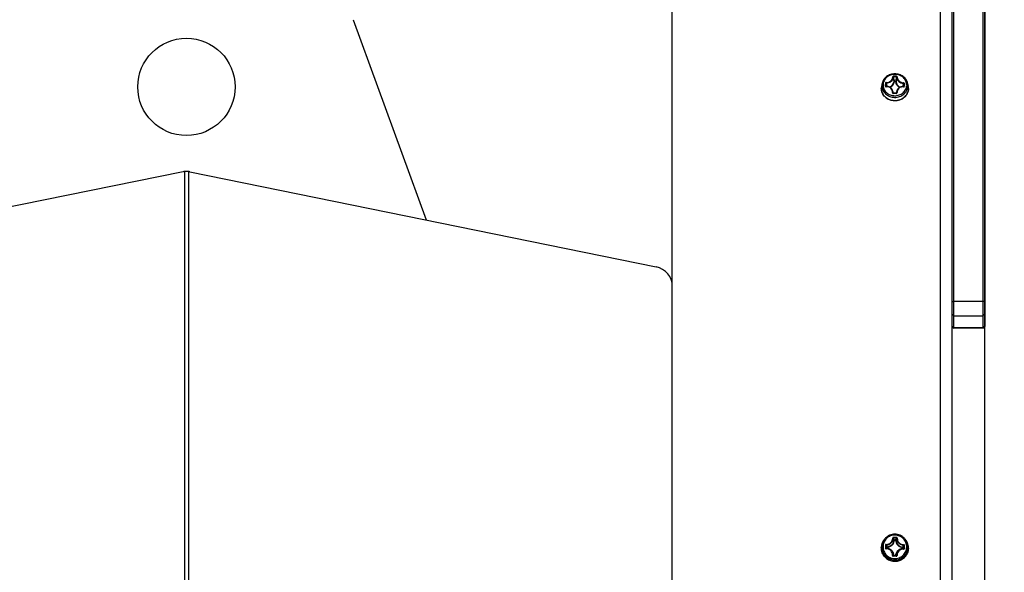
# Model space of a CAD drawing. Header units: millimetres. Extents: x 0 to 420, y 0 to 297.
# Tile 283 of 502: x 251 to 277, y 219 to 233. Entities that reach past the tile are written whole.
import ezdxf

# ---------------------------------------------------------------- set-up
doc = ezdxf.new("R2010")
doc.units = ezdxf.units.MM
doc.header["$LTSCALE"] = 23.1
doc.layers.get('0').update_dxf_attribs({"linetype": 'CONTINUOUS'})
doc.layers.add('DIM_PILOTEES', color=7, linetype='CONTINUOUS')
doc.styles.add('TEXTSTYLE_2', font='txt', dxfattribs={"width": 0.97619})
doc.styles.add('TEXTSTYLE_4', font='txt', dxfattribs={"width": 0.785714})
doc.styles.add('TEXTSTYLE_6', font='txt', dxfattribs={"width": 1.178571})
doc.dimstyles.new('DIMSTYLE_1', dxfattribs={"dimtxt": 2.5, "dimasz": 0.1875, "dimexe": 0.125, "dimexo": 0.0625, "dimgap": 1.25, "dimtad": 0, "dimtih": 1, "dimtoh": 1, "dimdsep": 46, "dimtxsty": 'TEXTSTYLE_2', "dimblk": '_FILLED', "dimblk1": '_FILLED', "dimblk2": '_FILLED', "dimcen": 0.09, "dimazin": 2, "dimtfac": 1, "dimtofl": 0, "dimtmove": 0, "dimatfit": 3, "dimldrblk": '_FILLED', "dimfxl": 1, "dimtolj": 1, "dimarcsym": 0})
doc.dimstyles.new('DIMSTYLE_3', dxfattribs={"dimtxt": 2.5, "dimasz": 0.1875, "dimexe": 0.125, "dimexo": 0.0625, "dimgap": 1.25, "dimtad": 0, "dimtih": 1, "dimtoh": 1, "dimdsep": 46, "dimtxsty": 'TEXTSTYLE_4', "dimblk": '_FILLED', "dimblk1": '_FILLED', "dimblk2": '_FILLED', "dimcen": 0.09, "dimazin": 2, "dimtfac": 1, "dimtofl": 0, "dimtmove": 0, "dimatfit": 3, "dimldrblk": '_FILLED', "dimfxl": 1, "dimtolj": 1, "dimarcsym": 0})
doc.dimstyles.new('DIMSTYLE_5', dxfattribs={"dimtxt": 2.5, "dimasz": 0.1875, "dimexe": 0.125, "dimexo": 0.0625, "dimgap": 1.25, "dimtad": 0, "dimtih": 1, "dimtoh": 1, "dimdsep": 46, "dimtxsty": 'TEXTSTYLE_6', "dimblk": '_FILLED', "dimblk1": '_FILLED', "dimblk2": '_FILLED', "dimcen": 0.09, "dimazin": 2, "dimtfac": 1, "dimtofl": 0, "dimtmove": 0, "dimatfit": 3, "dimldrblk": '_FILLED', "dimfxl": 1, "dimtolj": 1, "dimarcsym": 0})

# ---------------------------------------------------------------- blocks, each defined once
blk = doc.blocks.new('_FILLED')
at = {"color": 0, "linetype": 'BYBLOCK'}
blk.add_solid([(0, 0), (-1, 0.17), (-1, -0.17)], dxfattribs=at)
blk = doc.blocks.new('*D0')
at = {"layer": 'DIM_PILOTEES', "color": 2, "linetype": 'CONTINUOUS'}
for p, q in [((218.881, 254.209), (215.095, 254.209)), ((215.22, 254.209), (215.22, 191.754)), ((273.853, 254.209), (218.881, 254.209)), ((215.22, 129.447), (215.22, 186.754)), ((218.881, 129.447), (215.095, 129.447)), ((273.878, 129.447), (218.881, 129.447))]:
    blk.add_line(p, q, dxfattribs=at)
at = {"layer": 'DIM_PILOTEES', "color": 2, "linetype": 'CONTINUOUS', "xscale": 0.1875, "yscale": 0.1875, "zscale": 0.1875}
for p, rotation in [((215.22, 254.209), 90), ((215.22, 129.447), 270)]:
    blk.add_blockref('_FILLED', p, dxfattribs=dict(at, rotation=rotation))
at = {"layer": 'DIM_PILOTEES', "color": 2, "linetype": 'CONTINUOUS', "insert": (215.22, 190.504), "char_height": 2.5, "width": 10.98214, "attachment_point": 2, "line_spacing_factor": 0.9, "style": 'TEXTSTYLE_2'}
blk.add_mtext('{\\ftxt;\\W0.0001;\\H0.0001;\\~}{\\ftxt;\\W2.9285714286;\\H2.5; }{\\ftxt;\\W0.0001;\\H0.0001;\\~}', dxfattribs=at)
blk = doc.blocks.new('*D2')
at = {"layer": 'DIM_PILOTEES', "color": 2, "linetype": 'CONTINUOUS'}
for p, q in [((268.247, 264.612), (268.247, 265.987)), ((276.271, 264.612), (276.271, 265.987)), ((268.247, 265.862), (262.705, 265.862)), ((276.271, 265.862), (276.771, 265.862)), ((268.247, 226.558), (268.247, 264.612)), ((276.271, 203.205), (276.271, 264.612))]:
    blk.add_line(p, q, dxfattribs=at)
at = {"layer": 'DIM_PILOTEES', "color": 2, "linetype": 'CONTINUOUS', "xscale": 0.1875, "yscale": 0.1875, "zscale": 0.1875}
blk.add_blockref('_FILLED', (268.247, 265.862), dxfattribs=at)
at = {"layer": 'DIM_PILOTEES', "color": 2, "linetype": 'CONTINUOUS', "xscale": 0.1875, "yscale": 0.1875, "zscale": 0.1875, "rotation": 180}
blk.add_blockref('_FILLED', (276.271, 265.862), dxfattribs=at)
at = {"layer": 'DIM_PILOTEES', "color": 2, "linetype": 'CONTINUOUS', "insert": (261.455, 267.112), "char_height": 2.5, "width": 5.89286, "attachment_point": 3, "line_spacing_factor": 0.9, "style": 'TEXTSTYLE_4'}
blk.add_mtext('{\\ftxt;\\W0.0001;\\H0.0001;\\~}{\\ftxt;\\W1.5714285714;\\H2.5; }{\\ftxt;\\W0.0001;\\H0.0001;\\~}', dxfattribs=at)
blk = doc.blocks.new('*D8')
at = {"layer": 'DIM_PILOTEES', "color": 2, "linetype": 'CONTINUOUS'}
for p, q in [((226.388, 276.714), (226.388, 278.089)), ((226.388, 277.964), (248.962, 277.964)), ((276.221, 277.964), (257.354, 277.964)), ((276.221, 276.714), (276.221, 278.089)), ((226.388, 206.216), (226.388, 276.714)), ((276.221, 241.62), (276.221, 276.714))]:
    blk.add_line(p, q, dxfattribs=at)
at = {"layer": 'DIM_PILOTEES', "color": 2, "linetype": 'CONTINUOUS', "xscale": 0.1875, "yscale": 0.1875, "zscale": 0.1875, "rotation": 180}
blk.add_blockref('_FILLED', (226.388, 277.964), dxfattribs=at)
at = {"layer": 'DIM_PILOTEES', "color": 2, "linetype": 'CONTINUOUS', "xscale": 0.1875, "yscale": 0.1875, "zscale": 0.1875}
blk.add_blockref('_FILLED', (276.221, 277.964), dxfattribs=at)
at = {"layer": 'DIM_PILOTEES', "color": 2, "linetype": 'CONTINUOUS', "insert": (253.158, 279.214), "char_height": 2.5, "width": 8.83929, "attachment_point": 2, "line_spacing_factor": 0.9, "style": 'TEXTSTYLE_6'}
blk.add_mtext('{\\ftxt;\\W0.0001;\\H0.0001;\\~}{\\ftxt;\\W2.3571428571;\\H2.5; }{\\ftxt;\\W0.0001;\\H0.0001;\\~}', dxfattribs=at)

msp = doc.modelspace()

# ---------------------------------------------------------------- linework, layer by layer
at = {"color": 7, "linetype": 'CONTINUOUS'}
for p, q in [((275.121, 254.072), (275.121, 175.172)), ((275.421, 254.072), (275.421, 175.172)), ((275.471, 225.417), (275.471, 241.653)), ((276.221, 241.653), (276.221, 225.417)), ((276.271, 241.603), (276.271, 225.466)), ((260.052, 233.35), (261.925, 228.203)), ((274.004, 231.895), (274.004, 231.881)), ((273.613, 231.59), (273.613, 231.589)), ((273.613, 231.59), (273.613, 231.589)), ((273.633, 231.71), (273.619, 231.642)), ((273.729, 231.636), (273.728, 231.641)), ((273.728, 231.637), (273.728, 231.638)), ((273.729, 231.636), (273.728, 231.637)), ((273.73, 231.635), (273.729, 231.636)), ((273.731, 231.634), (273.73, 231.635)), ((273.733, 231.634), (273.731, 231.634)), ((273.734, 231.633), (273.733, 231.634)), ((273.736, 231.633), (273.734, 231.633)), ((273.737, 231.633), (273.736, 231.633)), ((273.749, 231.634), (273.737, 231.633)), ((273.763, 231.634), (273.749, 231.634)), ((273.777, 231.633), (273.763, 231.634)), ((273.791, 231.631), (273.777, 231.633)), ((273.804, 231.628), (273.791, 231.631)), ((273.816, 231.623), (273.804, 231.628)), ((273.828, 231.618), (273.816, 231.623)), ((273.84, 231.611), (273.828, 231.618)), ((273.851, 231.604), (273.84, 231.611)), ((273.861, 231.595), (273.851, 231.604)), ((273.87, 231.586), (273.861, 231.595)), ((273.879, 231.576), (273.87, 231.586)), ((273.949, 231.761), (273.949, 231.773)), ((273.949, 231.773), (273.981, 231.773)), ((273.949, 231.761), (273.981, 231.76)), ((273.981, 231.76), (273.981, 231.773)), ((274.05, 231.585), (274.041, 231.575)), ((274.059, 231.593), (274.05, 231.585)), ((274.07, 231.601), (274.059, 231.593)), ((274.081, 231.608), (274.07, 231.601)), ((274.093, 231.614), (274.081, 231.608)), ((274.105, 231.619), (274.093, 231.614)), ((274.118, 231.623), (274.105, 231.619)), ((274.131, 231.625), (274.118, 231.623)), ((274.144, 231.627), (274.131, 231.625)), ((274.158, 231.628), (274.144, 231.627)), ((274.171, 231.627), (274.158, 231.628)), ((274.183, 231.626), (274.171, 231.627)), ((274.184, 231.626), (274.183, 231.626)), ((274.186, 231.626), (274.184, 231.626)), ((274.187, 231.626), (274.186, 231.626)), ((274.189, 231.627), (274.187, 231.626)), ((274.19, 231.627), (274.189, 231.627)), ((274.191, 231.628), (274.19, 231.627)), ((274.192, 231.629), (274.191, 231.628)), ((274.192, 231.629), (274.193, 231.633)), ((274.193, 231.631), (274.192, 231.63)), ((274.192, 231.63), (274.192, 231.629)), ((274.289, 231.71), (274.303, 231.642)), ((273.886, 231.565), (273.879, 231.576)), ((273.893, 231.554), (273.886, 231.565)), ((273.898, 231.542), (273.893, 231.554)), ((273.903, 231.529), (273.898, 231.542)), ((273.904, 231.522), (273.903, 231.529)), ((273.904, 231.522), (273.919, 231.463)), ((273.911, 231.466), (273.908, 231.473)), ((273.909, 231.469), (273.909, 231.469)), ((273.91, 231.467), (273.909, 231.469)), ((273.911, 231.466), (273.91, 231.467)), ((273.912, 231.465), (273.911, 231.466)), ((273.914, 231.464), (273.912, 231.465)), ((273.915, 231.463), (273.914, 231.464)), ((273.917, 231.463), (273.915, 231.463)), ((273.918, 231.463), (273.917, 231.463)), ((273.943, 231.462), (273.918, 231.463)), ((273.957, 231.462), (273.943, 231.462)), ((273.97, 231.462), (273.957, 231.462)), ((273.995, 231.461), (273.97, 231.462)), ((273.995, 231.454), (273.995, 231.461)), ((273.997, 231.461), (273.995, 231.461)), ((274.01, 231.515), (273.996, 231.461)), ((273.998, 231.462), (273.997, 231.461)), ((274, 231.462), (273.998, 231.462)), ((274.002, 231.463), (274, 231.462)), ((274.003, 231.464), (274.002, 231.463)), ((274.003, 231.465), (274.005, 231.471)), ((274.004, 231.466), (274.003, 231.464)), ((274.005, 231.467), (274.004, 231.466)), ((274.005, 231.468), (274.005, 231.467)), ((274.011, 231.518), (274.01, 231.515)), ((274.015, 231.531), (274.011, 231.518)), ((274.02, 231.543), (274.015, 231.531)), ((274.026, 231.554), (274.02, 231.543)), ((274.033, 231.565), (274.026, 231.554)), ((274.041, 231.575), (274.033, 231.565)), ((274.309, 231.577), (274.309, 231.578)), ((274.309, 231.577), (274.309, 231.578)), ((255.686, 229.442), (243.709, 226.996)), ((255.717, 229.448), (255.717, 201.986)), ((255.821, 229.448), (255.821, 201.986)), ((255.856, 229.442), (267.832, 226.996)), ((268.247, 170.088), (268.247, 226.496)), ((275.421, 226.102), (275.471, 226.116)), ((275.471, 226.116), (276.221, 226.116)), ((276.271, 226.102), (276.221, 226.116)), ((275.421, 225.789), (275.471, 225.741)), ((276.271, 225.789), (276.221, 225.741)), ((275.471, 225.741), (276.221, 225.741)), ((275.421, 225.477), (275.471, 225.429)), ((275.421, 225.467), (275.471, 225.417)), ((275.421, 225.466), (275.471, 225.416)), ((276.221, 225.429), (275.471, 225.429)), ((276.221, 225.417), (275.471, 225.417)), ((276.271, 225.477), (276.221, 225.429)), ((276.271, 225.467), (276.221, 225.417)), ((276.271, 225.466), (276.221, 225.416)), ((273.712, 220.015), (273.701, 220.003)), ((273.949, 219.972), (273.949, 219.983)), ((273.949, 219.983), (273.981, 219.982)), ((273.949, 219.972), (273.981, 219.971)), ((273.981, 219.971), (273.981, 219.982)), ((274.21, 220.015), (274.221, 220.003)), ((273.613, 219.78), (273.613, 219.78)), ((273.613, 219.78), (273.613, 219.78)), ((273.619, 219.712), (273.619, 219.711)), ((273.619, 219.712), (273.619, 219.711)), ((273.738, 219.757), (273.736, 219.757)), ((273.736, 219.757), (273.736, 219.757)), ((273.738, 219.757), (273.738, 219.757)), ((273.75, 219.757), (273.738, 219.757)), ((273.75, 219.761), (273.75, 219.794)), ((273.764, 219.757), (273.75, 219.757)), ((273.76, 219.792), (273.76, 219.803)), ((273.76, 219.76), (273.76, 219.792)), ((273.777, 219.755), (273.764, 219.757)), ((273.791, 219.752), (273.777, 219.755)), ((273.804, 219.747), (273.791, 219.752)), ((273.817, 219.742), (273.804, 219.747)), ((273.829, 219.736), (273.817, 219.742)), ((273.84, 219.728), (273.829, 219.736)), ((273.844, 219.725), (273.84, 219.728)), ((273.844, 219.726), (273.858, 219.715)), ((273.857, 219.714), (273.857, 219.714)), ((273.857, 219.714), (273.857, 219.714)), ((274.07, 219.718), (274.056, 219.707)), ((274.073, 219.72), (274.07, 219.718)), ((274.082, 219.726), (274.073, 219.72)), ((274.094, 219.732), (274.082, 219.726)), ((274.106, 219.738), (274.094, 219.732)), ((274.118, 219.742), (274.106, 219.738)), ((274.131, 219.746), (274.118, 219.742)), ((274.144, 219.748), (274.131, 219.746)), ((274.158, 219.75), (274.144, 219.748)), ((274.171, 219.75), (274.158, 219.75)), ((274.162, 219.785), (274.163, 219.796)), ((274.162, 219.785), (274.162, 219.753)), ((274.162, 219.753), (274.162, 219.75)), ((274.182, 219.749), (274.171, 219.75)), ((274.172, 219.786), (274.172, 219.754)), ((274.184, 219.749), (274.182, 219.749)), ((274.185, 219.749), (274.184, 219.749)), ((274.309, 219.767), (274.309, 219.768)), ((274.309, 219.767), (274.309, 219.768)), ((273.624, 219.689), (273.624, 219.688)), ((273.624, 219.689), (273.624, 219.688)), ((273.63, 219.666), (273.631, 219.665)), ((273.63, 219.666), (273.631, 219.665)), ((273.917, 219.571), (273.916, 219.571)), ((273.919, 219.571), (273.917, 219.571)), ((273.995, 219.559), (273.918, 219.56)), ((273.995, 219.569), (273.919, 219.571)), ((273.941, 219.574), (273.941, 219.57)), ((273.974, 219.573), (273.941, 219.574)), ((273.974, 219.573), (273.973, 219.57)), ((273.996, 219.569), (273.995, 219.569)), ((273.997, 219.57), (273.996, 219.569))]:
    msp.add_line(p, q, dxfattribs=at)
at = {"color": 2, "linetype": 'CONTINUOUS'}
msp.add_line((274.126, 231.572), (274.126, 231.575), dxfattribs=at)
at = {"color": 7, "linetype": 'CONTINUOUS'}
msp.add_circle((255.771, 231.622), 1.25, dxfattribs=at)
for centre, radius, start, end in [((269.213, 230.874), 4.809, 10.6773, 12.0061), ((273.927, 229.609), 2.288, 88.0776, 90.0054), ((269.284, 230.905), 4.745, 10.5496, 11.8876), ((273.928, 229.613), 2.269, 88.0812, 90.0091), ((278.568, 230.879), 4.673, 167.6228, 168.9744), ((278.653, 230.846), 4.751, 167.5239, 168.8619), ((273.902, 231.583), 0.289, 168.2958, 178.8078), ((273.897, 231.584), 0.284, 175.2765, 178.8257), ((273.898, 231.584), 0.285, 172.7892, 174.5549), ((273.898, 231.584), 0.285, 174.5552, 175.2779), ((273.898, 231.584), 0.286, 170.0192, 172.789), ((273.899, 231.584), 0.286, 168.2972, 170.0185), ((273.901, 231.654), 0.274, 168.299, 178.8071), ((282.11, 231.508), 8.395, 178.5944, 178.8297), ((282.502, 231.5), 8.788, 178.8279, 179.0561), ((282.052, 231.505), 8.325, 178.5935, 178.8288), ((282.442, 231.497), 8.715, 178.8288, 179.0571), ((297.041, 236.211), 23.742, 190.9292, 191.1158), ((290.017, 234.668), 16.542, 190.2629, 190.5658), ((256.34, 235.104), 18.164, 348.9649, 349.2397), ((247.073, 237.187), 27.671, 348.4065, 348.5663), ((263.889, 231.879), 10.306, 358.6341, 358.8272), ((274.185, 231.633), 0.0079, 342.8672, 359.153), ((264.351, 231.869), 9.845, 358.8272, 359.0262), ((263.815, 231.884), 10.392, 358.635, 358.828), ((264.281, 231.875), 9.927, 358.8262, 359.0252), ((274.021, 231.654), 0.274, 358.8605, 11.6937), ((274.02, 231.583), 0.289, 358.8594, 11.695), ((274.023, 231.584), 0.286, 7.5247, 11.7043), ((274.024, 231.584), 0.285, 5.3216, 7.5208), ((274.025, 231.584), 0.284, 358.8338, 5.3222), ((273.773, 231.389), 0.169, 25.7209, 32.8081), ((273.897, 227.871), 3.584, 88.4324, 89.6628), ((274.141, 231.382), 0.169, 151.6177, 152.0577), ((274.143, 231.382), 0.17, 147.2002, 151.6105), ((255.77, 229.066), 0.385, 82.416, 97.9681), ((273.957, 219.774), 0.344, 138.064, 178.9011), ((273.956, 219.774), 0.343, 138.061, 178.8994), ((273.957, 219.795), 0.329, 138.0596, 178.8998), ((273.872, 214.933), 5.112, 88.516, 89.3787), ((273.873, 214.962), 5.07, 88.5197, 89.3824), ((273.964, 219.794), 0.331, 39.1202, 41.8923), ((273.965, 219.774), 0.344, 358.9645, 41.9437), ((273.965, 219.774), 0.344, 5.8458, 41.9317), ((273.966, 219.795), 0.329, 358.9601, 39.1652), ((273.956, 219.774), 0.343, 178.9845, 190.5123), ((273.956, 219.774), 0.343, 190.6337, 194.4189), ((284.613, 219.603), 10.898, 178.7334, 178.9335), ((284.752, 219.601), 11.037, 178.9319, 179.1303), ((284.535, 219.604), 10.808, 178.7326, 178.9327), ((284.672, 219.601), 10.946, 178.9327, 179.1312), ((276.21, 220.889), 2.693, 202.8667, 204.0057), ((275.885, 220.702), 2.308, 201.5907, 202.9294), ((273.761, 219.833), 0.0724, 266.3474, 268.9883), ((272.753, 219.826), 1.009, 356.0685, 356.2546), ((273.748, 219.598), 0.16, 52.5874, 53.0901), ((273.748, 219.598), 0.16, 47.0016, 52.5845), ((273.748, 219.597), 0.16, 45.1116, 46.9325), ((273.748, 219.568), 0.184, 51.6487, 53.2095), ((274.166, 219.59), 0.16, 131.1557, 133.0728), ((274.166, 219.59), 0.16, 126.7926, 131.1559), ((274.163, 219.825), 0.072, 268.9092, 271.6166), ((272.019, 220.752), 2.348, 335.9605, 337.2668), ((271.676, 220.957), 2.758, 334.8682, 335.9723), ((262.731, 220.01), 11.464, 358.7428, 358.9323), ((262.876, 220.007), 11.32, 358.9323, 359.1234), ((262.648, 220.013), 11.56, 358.7436, 358.9331), ((262.793, 220.01), 11.415, 358.9315, 359.1226), ((273.967, 219.774), 0.343, 358.9373, 5.8123), ((273.956, 219.774), 0.343, 194.58, 198.3999), ((273.956, 219.774), 0.343, 198.5136, 202.4145), ((273.54, 218.371), 1.265, 72.0063, 73.0839), ((274.295, 218.534), 1.085, 105.4745, 106.6794)]:
    msp.add_arc(centre, radius, start, end, dxfattribs=at)
for centre, major_axis, start_param, end_param in [((255.771, 228.959), (0.413, 0.292), 1.081035, 1.144212), ((255.771, 228.958), (0.413, -0.292), 1.997381, 2.067348), ((267.747, 226.513), (0.413, -0.292), 0.597535, 1.997381)]:
    msp.add_ellipse(centre, major_axis=major_axis, ratio=0.964359, start_param=start_param, end_param=end_param, dxfattribs=at)
for points, knots in [([(274.289, 231.71), (274.282, 231.745), (274.253, 231.813), (274.176, 231.894), (274.075, 231.946), (273.961, 231.964), (273.847, 231.946), (273.746, 231.894), (273.669, 231.813), (273.64, 231.745), (273.633, 231.71)], [0, 0, 0, 0, 0.120738, 0.24433, 0.371127, 0.500001, 0.628875, 0.755671, 0.879262, 1, 1, 1, 1]), ([(274.265, 231.664), (274.265, 231.682), (274.262, 231.719), (274.246, 231.771), (274.218, 231.819), (274.168, 231.876), (274.084, 231.928), (273.967, 231.951), (273.849, 231.932), (273.762, 231.883), (273.71, 231.828), (273.681, 231.78), (273.662, 231.729), (273.657, 231.692), (273.657, 231.675)], [0, 0, 0, 0, 0.059422, 0.119308, 0.180087, 0.242029, 0.368984, 0.49939, 0.629968, 0.757348, 0.819524, 0.880505, 0.940529, 1, 1, 1, 1]), ([(273.739, 231.733), (273.761, 231.734), (273.804, 231.742), (273.86, 231.774), (273.893, 231.815), (273.905, 231.852), (273.907, 231.87), (273.906, 231.879)], [0, 0, 0, 0, 0.267054, 0.530483, 0.775337, 0.88991, 1, 1, 1, 1]), ([(273.74, 231.72), (273.763, 231.721), (273.809, 231.729), (273.868, 231.763), (273.902, 231.806), (273.916, 231.845), (273.917, 231.865), (273.917, 231.874)], [0, 0, 0, 0, 0.266754, 0.529597, 0.774384, 0.889304, 1, 1, 1, 1]), ([(273.927, 231.897), (273.922, 231.897), (273.914, 231.894), (273.907, 231.886), (273.906, 231.882), (273.906, 231.879)], [0, 0, 0, 0, 0.53173, 0.774251, 1, 1, 1, 1]), ([(273.906, 231.879), (273.908, 231.879), (273.911, 231.879), (273.916, 231.877), (273.917, 231.874)], [0, 0, 0, 0, 0.311021, 1, 1, 1, 1]), ([(273.927, 231.882), (273.925, 231.882), (273.921, 231.881), (273.917, 231.878), (273.917, 231.875), (273.917, 231.874)], [0, 0, 0, 0, 0.542689, 0.780445, 1, 1, 1, 1]), ([(273.927, 231.897), (273.927, 231.895), (273.927, 231.891), (273.927, 231.886), (273.927, 231.882)], [0, 0, 0, 0, 0.257347, 1, 1, 1, 1]), ([(274.024, 231.877), (274.024, 231.88), (274.023, 231.884), (274.017, 231.892), (274.009, 231.895), (274.004, 231.895)], [0, 0, 0, 0, 0.226076, 0.468146, 1, 1, 1, 1]), ([(274.014, 231.873), (274.014, 231.874), (274.013, 231.876), (274.01, 231.88), (274.006, 231.881), (274.004, 231.881)], [0, 0, 0, 0, 0.220002, 0.457206, 1, 1, 1, 1]), ([(274.014, 231.873), (274.013, 231.863), (274.013, 231.844), (274.025, 231.804), (274.058, 231.76), (274.115, 231.724), (274.161, 231.714), (274.184, 231.713)], [0, 0, 0, 0, 0.11083, 0.225632, 0.469849, 0.732497, 1, 1, 1, 1]), ([(274.024, 231.877), (274.023, 231.877), (274.019, 231.877), (274.014, 231.875), (274.014, 231.873)], [0, 0, 0, 0, 0.312935, 1, 1, 1, 1]), ([(274.024, 231.877), (274.023, 231.868), (274.024, 231.85), (274.035, 231.813), (274.066, 231.771), (274.121, 231.737), (274.164, 231.727), (274.186, 231.726)], [0, 0, 0, 0, 0.110217, 0.224661, 0.46893, 0.732169, 1, 1, 1, 1]), ([(274.309, 231.577), (274.309, 231.556), (274.303, 231.515), (274.282, 231.455), (274.248, 231.401), (274.188, 231.337), (274.09, 231.28), (273.955, 231.259), (273.82, 231.285), (273.724, 231.345), (273.667, 231.41), (273.635, 231.466), (273.616, 231.526), (273.613, 231.568), (273.613, 231.589)], [0, 0, 0, 0, 0.059894, 0.120251, 0.181426, 0.243635, 0.370659, 0.500537, 0.63026, 0.756905, 0.818909, 0.879908, 0.940148, 1, 1, 1, 1]), ([(273.613, 231.589), (273.613, 231.569), (273.616, 231.527), (273.635, 231.467), (273.667, 231.412), (273.724, 231.347), (273.82, 231.288), (273.954, 231.262), (274.09, 231.283), (274.188, 231.339), (274.248, 231.402), (274.282, 231.456), (274.303, 231.515), (274.309, 231.557), (274.309, 231.577)], [0, 0, 0, 0, 0.059443, 0.119343, 0.180126, 0.242063, 0.369002, 0.499383, 0.629938, 0.757307, 0.81948, 0.880467, 0.940506, 1, 1, 1, 1]), ([(273.627, 231.66), (273.627, 231.64), (273.63, 231.6), (273.649, 231.543), (273.679, 231.49), (273.734, 231.427), (273.826, 231.37), (273.955, 231.345), (274.085, 231.366), (274.179, 231.42), (274.237, 231.481), (274.269, 231.533), (274.289, 231.589), (274.294, 231.629), (274.295, 231.649)], [0, 0, 0, 0, 0.059422, 0.119308, 0.180087, 0.242029, 0.368984, 0.49939, 0.629968, 0.757348, 0.819524, 0.880505, 0.940529, 1, 1, 1, 1]), ([(273.657, 231.675), (273.657, 231.657), (273.66, 231.62), (273.676, 231.568), (273.704, 231.52), (273.754, 231.463), (273.838, 231.411), (273.955, 231.388), (274.074, 231.407), (274.16, 231.456), (274.212, 231.511), (274.241, 231.559), (274.26, 231.61), (274.265, 231.646), (274.265, 231.664)], [0, 0, 0, 0, 0.059422, 0.119308, 0.180087, 0.242029, 0.368984, 0.49939, 0.629968, 0.757348, 0.819524, 0.880505, 0.940529, 1, 1, 1, 1]), ([(273.716, 231.645), (273.718, 231.645), (273.722, 231.644), (273.726, 231.643), (273.728, 231.641), (273.728, 231.641)], [0, 0, 0, 0, 0.609874, 0.843276, 1, 1, 1, 1]), ([(273.716, 231.645), (273.716, 231.642), (273.717, 231.637), (273.722, 231.631), (273.729, 231.627), (273.734, 231.627), (273.737, 231.627)], [0, 0, 0, 0, 0.243518, 0.486888, 0.738137, 1, 1, 1, 1]), ([(273.739, 231.733), (273.733, 231.733), (273.723, 231.729), (273.717, 231.719), (273.717, 231.714)], [0, 0, 0, 0, 0.516389, 1, 1, 1, 1]), ([(273.717, 231.714), (273.72, 231.714), (273.724, 231.714), (273.729, 231.711), (273.729, 231.71)], [0, 0, 0, 0, 0.604383, 1, 1, 1, 1]), ([(273.74, 231.72), (273.737, 231.72), (273.732, 231.718), (273.729, 231.712), (273.729, 231.71)], [0, 0, 0, 0, 0.507395, 1, 1, 1, 1]), ([(273.737, 231.627), (273.737, 231.629), (273.737, 231.631), (273.737, 231.633), (273.737, 231.633), (273.737, 231.633)], [0, 0, 0, 0, 0.699483, 0.903251, 1, 1, 1, 1]), ([(273.898, 231.476), (273.9, 231.497), (273.894, 231.54), (273.858, 231.594), (273.801, 231.626), (273.758, 231.63), (273.737, 231.627)], [0, 0, 0, 0, 0.249468, 0.49626, 0.745389, 1, 1, 1, 1]), ([(273.739, 231.733), (273.739, 231.731), (273.739, 231.727), (273.739, 231.722), (273.74, 231.72)], [0, 0, 0, 0, 0.549795, 1, 1, 1, 1]), ([(273.821, 231.621), (273.837, 231.626), (273.868, 231.642), (273.905, 231.676), (273.93, 231.718), (273.938, 231.749), (273.939, 231.765)], [0, 0, 0, 0, 0.259873, 0.512857, 0.758844, 1, 1, 1, 1]), ([(273.836, 231.613), (273.852, 231.619), (273.881, 231.636), (273.917, 231.671), (273.94, 231.714), (273.947, 231.745), (273.949, 231.761)], [0, 0, 0, 0, 0.25937, 0.512046, 0.758221, 1, 1, 1, 1]), ([(273.949, 231.773), (273.946, 231.773), (273.942, 231.772), (273.939, 231.767), (273.939, 231.765)], [0, 0, 0, 0, 0.524612, 1, 1, 1, 1]), ([(273.949, 231.761), (273.946, 231.761), (273.943, 231.761), (273.939, 231.764), (273.939, 231.765)], [0, 0, 0, 0, 0.60987, 1, 1, 1, 1]), ([(273.991, 231.764), (273.991, 231.766), (273.988, 231.771), (273.984, 231.773), (273.981, 231.773)], [0, 0, 0, 0, 0.474897, 1, 1, 1, 1]), ([(273.981, 231.76), (273.983, 231.76), (273.987, 231.761), (273.991, 231.763), (273.991, 231.764)], [0, 0, 0, 0, 0.612408, 1, 1, 1, 1]), ([(273.981, 231.76), (273.981, 231.745), (273.987, 231.713), (274.009, 231.671), (274.042, 231.635), (274.07, 231.617), (274.085, 231.61)], [0, 0, 0, 0, 0.242268, 0.488445, 0.74085, 1, 1, 1, 1]), ([(273.991, 231.764), (273.991, 231.749), (273.997, 231.717), (274.02, 231.674), (274.055, 231.639), (274.085, 231.623), (274.1, 231.617)], [0, 0, 0, 0, 0.241616, 0.487566, 0.740277, 1, 1, 1, 1]), ([(274.183, 231.62), (274.162, 231.623), (274.118, 231.621), (274.06, 231.59), (274.022, 231.538), (274.015, 231.495), (274.016, 231.474)], [0, 0, 0, 0, 0.254737, 0.504191, 0.751034, 1, 1, 1, 1]), ([(274.183, 231.62), (274.186, 231.619), (274.191, 231.62), (274.199, 231.623), (274.204, 231.629), (274.205, 231.634), (274.205, 231.636)], [0, 0, 0, 0, 0.26182, 0.513457, 0.757021, 1, 1, 1, 1]), ([(274.183, 231.62), (274.183, 231.621), (274.184, 231.622), (274.183, 231.624), (274.183, 231.625), (274.183, 231.626), (274.183, 231.626)], [0, 0, 0, 0, 0.393986, 0.704332, 0.907728, 1, 1, 1, 1]), ([(274.186, 231.726), (274.186, 231.724), (274.185, 231.719), (274.185, 231.715), (274.184, 231.713)], [0, 0, 0, 0, 0.550275, 1, 1, 1, 1]), ([(274.194, 231.702), (274.194, 231.705), (274.192, 231.71), (274.187, 231.713), (274.184, 231.713)], [0, 0, 0, 0, 0.491874, 1, 1, 1, 1]), ([(274.206, 231.706), (274.206, 231.711), (274.201, 231.721), (274.191, 231.726), (274.186, 231.726)], [0, 0, 0, 0, 0.482992, 1, 1, 1, 1]), ([(274.205, 231.636), (274.202, 231.637), (274.199, 231.636), (274.194, 231.635), (274.193, 231.634), (274.193, 231.633)], [0, 0, 0, 0, 0.612978, 0.844992, 1, 1, 1, 1]), ([(274.206, 231.706), (274.204, 231.706), (274.2, 231.706), (274.195, 231.704), (274.194, 231.702)], [0, 0, 0, 0, 0.607429, 1, 1, 1, 1]), ([(273.898, 231.476), (273.9, 231.476), (273.904, 231.475), (273.907, 231.474), (273.908, 231.473), (273.908, 231.473)], [0, 0, 0, 0, 0.636505, 0.864741, 1, 1, 1, 1]), ([(273.898, 231.476), (273.898, 231.473), (273.899, 231.468), (273.903, 231.461), (273.91, 231.456), (273.915, 231.455), (273.918, 231.455)], [0, 0, 0, 0, 0.246573, 0.494609, 0.745854, 1, 1, 1, 1]), ([(273.908, 231.473), (273.909, 231.477), (273.909, 231.494), (273.907, 231.51), (273.904, 231.522)], [0, 0, 0, 0, 0.251742, 1, 1, 1, 1]), ([(273.918, 231.455), (273.918, 231.456), (273.918, 231.458), (273.918, 231.46), (273.918, 231.461), (273.918, 231.462), (273.918, 231.462), (273.918, 231.463), (273.918, 231.463)], [0, 0, 0, 0, 0.397763, 0.718035, 0.837658, 0.925846, 0.980108, 1, 1, 1, 1]), ([(273.995, 231.454), (274, 231.454), (274.012, 231.458), (274.016, 231.469), (274.016, 231.474)], [0, 0, 0, 0, 0.505955, 1, 1, 1, 1]), ([(274.01, 231.515), (274.007, 231.504), (274.005, 231.49), (274.005, 231.475), (274.005, 231.471)], [0, 0, 0, 0, 0.748616, 1, 1, 1, 1]), ([(274.016, 231.474), (274.013, 231.474), (274.01, 231.474), (274.007, 231.473), (274.006, 231.472), (274.005, 231.471)], [0, 0, 0, 0, 0.640277, 0.867146, 1, 1, 1, 1]), ([(274.265, 219.794), (274.266, 219.834), (274.251, 219.913), (274.186, 220.015), (274.086, 220.084), (273.967, 220.109), (273.847, 220.088), (273.745, 220.023), (273.675, 219.924), (273.658, 219.845), (273.657, 219.806)], [0, 0, 0, 0, 0.124457, 0.249241, 0.374444, 0.499947, 0.625465, 0.750705, 0.875527, 1, 1, 1, 1]), ([(274.21, 220.015), (274.195, 220.033), (274.16, 220.064), (274.079, 220.111), (273.961, 220.136), (273.844, 220.111), (273.762, 220.064), (273.727, 220.033), (273.712, 220.015)], [0, 0, 0, 0, 0.125139, 0.250438, 0.5, 0.749562, 0.874861, 1, 1, 1, 1]), ([(273.739, 219.865), (273.76, 219.864), (273.805, 219.87), (273.862, 219.906), (273.899, 219.96), (273.907, 220.004), (273.906, 220.025)], [0, 0, 0, 0, 0.25173, 0.505467, 0.755918, 1, 1, 1, 1]), ([(273.74, 219.853), (273.763, 219.852), (273.81, 219.859), (273.87, 219.896), (273.909, 219.954), (273.918, 220), (273.917, 220.022)], [0, 0, 0, 0, 0.251753, 0.505218, 0.755549, 1, 1, 1, 1]), ([(273.76, 219.803), (273.783, 219.804), (273.828, 219.814), (273.886, 219.851), (273.926, 219.907), (273.937, 219.952), (273.939, 219.974)], [0, 0, 0, 0, 0.250949, 0.501348, 0.750972, 1, 1, 1, 1]), ([(273.76, 219.792), (273.784, 219.793), (273.832, 219.803), (273.893, 219.843), (273.935, 219.902), (273.947, 219.949), (273.949, 219.972)], [0, 0, 0, 0, 0.25095, 0.501348, 0.750971, 1, 1, 1, 1]), ([(273.927, 220.045), (273.924, 220.045), (273.919, 220.044), (273.912, 220.04), (273.907, 220.033), (273.906, 220.027), (273.906, 220.025)], [0, 0, 0, 0, 0.255723, 0.508669, 0.756484, 1, 1, 1, 1]), ([(273.906, 220.025), (273.909, 220.025), (273.912, 220.025), (273.915, 220.024), (273.917, 220.023), (273.917, 220.022)], [0, 0, 0, 0, 0.632755, 0.858748, 1, 1, 1, 1]), ([(273.927, 220.032), (273.925, 220.032), (273.919, 220.03), (273.917, 220.025), (273.917, 220.022)], [0, 0, 0, 0, 0.514646, 1, 1, 1, 1]), ([(273.939, 219.974), (273.937, 219.978), (273.93, 219.994), (273.922, 220.01), (273.917, 220.022)], [0, 0, 0, 0, 0.248683, 1, 1, 1, 1]), ([(273.927, 220.045), (273.927, 220.042), (273.927, 220.038), (273.927, 220.034), (273.927, 220.032)], [0, 0, 0, 0, 0.620844, 1, 1, 1, 1]), ([(273.949, 219.983), (273.947, 219.987), (273.94, 220.004), (273.933, 220.02), (273.927, 220.032)], [0, 0, 0, 0, 0.248253, 1, 1, 1, 1]), ([(273.949, 219.983), (273.946, 219.983), (273.941, 219.981), (273.939, 219.976), (273.939, 219.974)], [0, 0, 0, 0, 0.503644, 1, 1, 1, 1]), ([(273.949, 219.972), (273.947, 219.972), (273.945, 219.972), (273.942, 219.973), (273.94, 219.973), (273.939, 219.974), (273.939, 219.974)], [0, 0, 0, 0, 0.353539, 0.662022, 0.885988, 1, 1, 1, 1]), ([(273.981, 219.982), (273.983, 219.987), (273.99, 220.003), (273.998, 220.019), (274.004, 220.031)], [0, 0, 0, 0, 0.248308, 1, 1, 1, 1]), ([(273.991, 219.973), (273.991, 219.975), (273.989, 219.98), (273.984, 219.982), (273.981, 219.982)], [0, 0, 0, 0, 0.496249, 1, 1, 1, 1]), ([(273.981, 219.971), (273.982, 219.972), (273.984, 219.972), (273.987, 219.972), (273.989, 219.972), (273.991, 219.973), (273.991, 219.973)], [0, 0, 0, 0, 0.354671, 0.663498, 0.887024, 1, 1, 1, 1]), ([(273.981, 219.971), (273.982, 219.948), (273.992, 219.901), (274.032, 219.84), (274.091, 219.798), (274.139, 219.786), (274.162, 219.785)], [0, 0, 0, 0, 0.249048, 0.498652, 0.749031, 1, 1, 1, 1]), ([(273.991, 219.973), (273.993, 219.977), (274, 219.993), (274.008, 220.009), (274.014, 220.021)], [0, 0, 0, 0, 0.248743, 1, 1, 1, 1]), ([(273.991, 219.973), (273.992, 219.951), (274.001, 219.906), (274.039, 219.848), (274.096, 219.809), (274.14, 219.797), (274.163, 219.796)], [0, 0, 0, 0, 0.249047, 0.498652, 0.749032, 1, 1, 1, 1]), ([(274.004, 220.044), (274.004, 220.041), (274.004, 220.037), (274.004, 220.032), (274.004, 220.031)], [0, 0, 0, 0, 0.620912, 1, 1, 1, 1]), ([(274.024, 220.023), (274.024, 220.025), (274.023, 220.031), (274.019, 220.038), (274.012, 220.042), (274.007, 220.043), (274.004, 220.044)], [0, 0, 0, 0, 0.24357, 0.49133, 0.744225, 1, 1, 1, 1]), ([(274.014, 220.021), (274.014, 220.023), (274.012, 220.029), (274.006, 220.031), (274.004, 220.031)], [0, 0, 0, 0, 0.485389, 1, 1, 1, 1]), ([(274.014, 220.021), (274.012, 219.998), (274.018, 219.952), (274.056, 219.893), (274.115, 219.854), (274.161, 219.845), (274.184, 219.845)], [0, 0, 0, 0, 0.244407, 0.494642, 0.748096, 1, 1, 1, 1]), ([(274.024, 220.023), (274.022, 220.023), (274.019, 220.023), (274.015, 220.022), (274.014, 220.021), (274.014, 220.021)], [0, 0, 0, 0, 0.633853, 0.859401, 1, 1, 1, 1]), ([(274.024, 220.023), (274.022, 220.002), (274.029, 219.958), (274.064, 219.902), (274.12, 219.865), (274.164, 219.856), (274.186, 219.856)], [0, 0, 0, 0, 0.244032, 0.494383, 0.74811, 1, 1, 1, 1]), ([(274.309, 219.767), (274.308, 219.723), (274.288, 219.632), (274.209, 219.519), (274.091, 219.444), (273.954, 219.42), (273.818, 219.449), (273.704, 219.528), (273.629, 219.644), (273.612, 219.735), (273.613, 219.78)], [0, 0, 0, 0, 0.124565, 0.249399, 0.374599, 0.500046, 0.62548, 0.750647, 0.875448, 1, 1, 1, 1]), ([(273.627, 219.802), (273.627, 219.759), (273.642, 219.671), (273.715, 219.56), (273.824, 219.484), (273.955, 219.456), (274.086, 219.479), (274.199, 219.551), (274.275, 219.659), (274.294, 219.746), (274.295, 219.789)], [0, 0, 0, 0, 0.124457, 0.249241, 0.374444, 0.499947, 0.625465, 0.750705, 0.875527, 1, 1, 1, 1]), ([(273.639, 219.643), (273.654, 219.607), (273.697, 219.539), (273.791, 219.465), (273.906, 219.426), (274.026, 219.428), (274.139, 219.47), (274.232, 219.547), (274.293, 219.65), (274.308, 219.728), (274.309, 219.767)], [0, 0, 0, 0, 0.124692, 0.249742, 0.375093, 0.500555, 0.625888, 0.750909, 0.875575, 1, 1, 1, 1]), ([(273.657, 219.806), (273.656, 219.766), (273.671, 219.687), (273.737, 219.585), (273.836, 219.516), (273.955, 219.491), (274.075, 219.512), (274.177, 219.577), (274.247, 219.676), (274.264, 219.755), (274.265, 219.794)], [0, 0, 0, 0, 0.124457, 0.249241, 0.374444, 0.499947, 0.625465, 0.750705, 0.875527, 1, 1, 1, 1]), ([(273.716, 219.768), (273.717, 219.768), (273.72, 219.768), (273.723, 219.768), (273.726, 219.768), (273.727, 219.767), (273.728, 219.767)], [0, 0, 0, 0, 0.343448, 0.657314, 0.888611, 1, 1, 1, 1]), ([(273.716, 219.768), (273.716, 219.763), (273.72, 219.752), (273.731, 219.748), (273.737, 219.748)], [0, 0, 0, 0, 0.502276, 1, 1, 1, 1]), ([(273.739, 219.865), (273.733, 219.865), (273.722, 219.861), (273.717, 219.85), (273.717, 219.844)], [0, 0, 0, 0, 0.498823, 1, 1, 1, 1]), ([(273.717, 219.844), (273.719, 219.844), (273.721, 219.844), (273.725, 219.844), (273.727, 219.844), (273.729, 219.843), (273.729, 219.843)], [0, 0, 0, 0, 0.33961, 0.650626, 0.8819, 1, 1, 1, 1]), ([(273.75, 219.761), (273.748, 219.762), (273.741, 219.764), (273.733, 219.766), (273.728, 219.767)], [0, 0, 0, 0, 0.252621, 1, 1, 1, 1]), ([(273.728, 219.767), (273.728, 219.765), (273.729, 219.76), (273.733, 219.758), (273.736, 219.757)], [0, 0, 0, 0, 0.504729, 1, 1, 1, 1]), ([(273.74, 219.853), (273.737, 219.853), (273.731, 219.851), (273.729, 219.845), (273.729, 219.843)], [0, 0, 0, 0, 0.493946, 1, 1, 1, 1]), ([(273.737, 219.748), (273.737, 219.749), (273.737, 219.751), (273.737, 219.754), (273.737, 219.756), (273.737, 219.757), (273.738, 219.757)], [0, 0, 0, 0, 0.352355, 0.655171, 0.876886, 1, 1, 1, 1]), ([(273.898, 219.582), (273.9, 219.604), (273.894, 219.648), (273.858, 219.706), (273.802, 219.743), (273.758, 219.749), (273.737, 219.748)], [0, 0, 0, 0, 0.251567, 0.502611, 0.752076, 1, 1, 1, 1]), ([(273.739, 219.865), (273.739, 219.862), (273.738, 219.859), (273.739, 219.855), (273.739, 219.854), (273.74, 219.853)], [0, 0, 0, 0, 0.619198, 0.854737, 1, 1, 1, 1]), ([(273.76, 219.803), (273.758, 219.803), (273.753, 219.801), (273.751, 219.796), (273.75, 219.794)], [0, 0, 0, 0, 0.503785, 1, 1, 1, 1]), ([(273.76, 219.792), (273.759, 219.792), (273.757, 219.792), (273.754, 219.793), (273.752, 219.793), (273.751, 219.793), (273.75, 219.794)], [0, 0, 0, 0, 0.354954, 0.66387, 0.887285, 1, 1, 1, 1]), ([(273.756, 219.76), (273.755, 219.76), (273.753, 219.761), (273.751, 219.761), (273.75, 219.761), (273.75, 219.761)], [0, 0, 0, 0, 0.671156, 0.885594, 1, 1, 1, 1]), ([(273.941, 219.574), (273.94, 219.597), (273.93, 219.645), (273.89, 219.705), (273.831, 219.747), (273.783, 219.759), (273.76, 219.76)], [0, 0, 0, 0, 0.249048, 0.498652, 0.749031, 1, 1, 1, 1]), ([(273.908, 219.582), (273.91, 219.605), (273.904, 219.653), (273.878, 219.694), (273.861, 219.711)], [0, 0, 0, 0, 0.500629, 1, 1, 1, 1]), ([(273.931, 219.574), (273.93, 219.601), (273.917, 219.654), (273.883, 219.696), (273.862, 219.712)], [0, 0, 0, 0, 0.499274, 1, 1, 1, 1]), ([(274.162, 219.753), (274.138, 219.752), (274.09, 219.742), (274.03, 219.702), (273.987, 219.643), (273.975, 219.596), (273.974, 219.573)], [0, 0, 0, 0, 0.25095, 0.501348, 0.750971, 1, 1, 1, 1]), ([(274.056, 219.707), (274.035, 219.692), (274, 219.651), (273.985, 219.599), (273.983, 219.574)], [0, 0, 0, 0, 0.500751, 1, 1, 1, 1]), ([(274.057, 219.707), (274.04, 219.691), (274.013, 219.651), (274.005, 219.603), (274.005, 219.58)], [0, 0, 0, 0, 0.49942, 1, 1, 1, 1]), ([(274.183, 219.74), (274.162, 219.742), (274.117, 219.737), (274.06, 219.702), (274.022, 219.646), (274.015, 219.602), (274.016, 219.58)], [0, 0, 0, 0, 0.248041, 0.497541, 0.748528, 1, 1, 1, 1]), ([(274.162, 219.785), (274.164, 219.785), (274.166, 219.785), (274.169, 219.785), (274.171, 219.785), (274.172, 219.786), (274.172, 219.786)], [0, 0, 0, 0, 0.35609, 0.665368, 0.888343, 1, 1, 1, 1]), ([(274.172, 219.786), (274.172, 219.788), (274.17, 219.793), (274.165, 219.796), (274.163, 219.796)], [0, 0, 0, 0, 0.496136, 1, 1, 1, 1]), ([(274.165, 219.753), (274.167, 219.753), (274.169, 219.753), (274.171, 219.753), (274.171, 219.754), (274.172, 219.754)], [0, 0, 0, 0, 0.672723, 0.886558, 1, 1, 1, 1]), ([(274.172, 219.754), (274.173, 219.754), (274.18, 219.756), (274.188, 219.758), (274.193, 219.759)], [0, 0, 0, 0, 0.252856, 1, 1, 1, 1]), ([(274.183, 219.74), (274.183, 219.741), (274.184, 219.743), (274.183, 219.746), (274.183, 219.748), (274.183, 219.749), (274.182, 219.749)], [0, 0, 0, 0, 0.374927, 0.688194, 0.901301, 1, 1, 1, 1]), ([(274.183, 219.74), (274.189, 219.739), (274.2, 219.743), (274.205, 219.754), (274.205, 219.759)], [0, 0, 0, 0, 0.497877, 1, 1, 1, 1]), ([(274.186, 219.856), (274.186, 219.854), (274.186, 219.851), (274.185, 219.847), (274.185, 219.845), (274.184, 219.845)], [0, 0, 0, 0, 0.619568, 0.855116, 1, 1, 1, 1]), ([(274.194, 219.834), (274.194, 219.837), (274.192, 219.843), (274.187, 219.845), (274.184, 219.845)], [0, 0, 0, 0, 0.50582, 1, 1, 1, 1]), ([(274.185, 219.749), (274.187, 219.749), (274.191, 219.752), (274.193, 219.756), (274.193, 219.759)], [0, 0, 0, 0, 0.495477, 1, 1, 1, 1]), ([(274.206, 219.835), (274.206, 219.841), (274.202, 219.852), (274.191, 219.857), (274.186, 219.856)], [0, 0, 0, 0, 0.501021, 1, 1, 1, 1]), ([(274.205, 219.759), (274.204, 219.759), (274.201, 219.759), (274.197, 219.759), (274.195, 219.759), (274.193, 219.759), (274.193, 219.759)], [0, 0, 0, 0, 0.34466, 0.658956, 0.889812, 1, 1, 1, 1]), ([(274.206, 219.835), (274.205, 219.836), (274.202, 219.836), (274.199, 219.835), (274.196, 219.835), (274.195, 219.835), (274.194, 219.834)], [0, 0, 0, 0, 0.340763, 0.652169, 0.882991, 1, 1, 1, 1]), ([(273.898, 219.582), (273.899, 219.582), (273.902, 219.582), (273.905, 219.581), (273.907, 219.582), (273.908, 219.581), (273.908, 219.582)], [0, 0, 0, 0, 0.354203, 0.665521, 0.890975, 1, 1, 1, 1]), ([(273.898, 219.582), (273.898, 219.576), (273.902, 219.565), (273.913, 219.56), (273.918, 219.56)], [0, 0, 0, 0, 0.499714, 1, 1, 1, 1]), ([(273.908, 219.582), (273.908, 219.579), (273.91, 219.574), (273.914, 219.572), (273.916, 219.571)], [0, 0, 0, 0, 0.498759, 1, 1, 1, 1]), ([(273.918, 219.56), (273.918, 219.561), (273.918, 219.564), (273.918, 219.567), (273.918, 219.569), (273.918, 219.57), (273.919, 219.57), (273.919, 219.571), (273.919, 219.571)], [0, 0, 0, 0, 0.376236, 0.701192, 0.827073, 0.921047, 0.979304, 1, 1, 1, 1]), ([(273.941, 219.574), (273.94, 219.574), (273.938, 219.574), (273.935, 219.574), (273.933, 219.574), (273.931, 219.574), (273.931, 219.574)], [0, 0, 0, 0, 0.356391, 0.665765, 0.888626, 1, 1, 1, 1]), ([(273.974, 219.573), (273.975, 219.573), (273.977, 219.573), (273.98, 219.573), (273.982, 219.573), (273.983, 219.573), (273.983, 219.574)], [0, 0, 0, 0, 0.357552, 0.667301, 0.889716, 1, 1, 1, 1]), ([(273.995, 219.559), (274, 219.558), (274.012, 219.563), (274.016, 219.574), (274.016, 219.58)], [0, 0, 0, 0, 0.500274, 1, 1, 1, 1]), ([(273.995, 219.559), (273.995, 219.56), (273.995, 219.562), (273.995, 219.565), (273.995, 219.567), (273.995, 219.568), (273.995, 219.569), (273.995, 219.569), (273.995, 219.569)], [0, 0, 0, 0, 0.37641, 0.701497, 0.827409, 0.92138, 0.979572, 1, 1, 1, 1]), ([(273.997, 219.57), (274, 219.57), (274.004, 219.573), (274.005, 219.578), (274.005, 219.58)], [0, 0, 0, 0, 0.501157, 1, 1, 1, 1]), ([(274.016, 219.58), (274.015, 219.58), (274.012, 219.58), (274.009, 219.58), (274.007, 219.58), (274.006, 219.58), (274.005, 219.58)], [0, 0, 0, 0, 0.355386, 0.667109, 0.892142, 1, 1, 1, 1])]:
    msp.add_open_spline(points, degree=3, knots=knots, dxfattribs=at)
for points in [[(273.728, 231.641), (273.728, 231.64), (273.728, 231.639), (273.728, 231.638)], [(273.908, 231.473), (273.908, 231.472), (273.909, 231.47), (273.909, 231.469)], [(274.005, 231.468), (274.005, 231.469), (274.005, 231.47), (274.005, 231.471)], [(273.75, 219.761), (273.75, 219.76), (273.75, 219.759), (273.751, 219.757)], [(274.171, 219.75), (274.171, 219.751), (274.172, 219.752), (274.172, 219.754)], [(273.931, 219.574), (273.931, 219.573), (273.932, 219.572), (273.932, 219.57)], [(273.982, 219.57), (273.983, 219.571), (273.983, 219.572), (273.983, 219.574)]]:
    msp.add_open_spline(points, degree=3, dxfattribs=at)

# ---------------------------------------------------------------- dimensions: what is measured, and where the dimension line sits
at = {"layer": 'DIM_PILOTEES', "color": 2, "linetype": 'CONTINUOUS'}
for base, p1, p2, angle, text, dimstyle, picture, middle in [((226.388, 277.964), (276.221, 241.558), (226.388, 206.153), 180, '{\\ftxt;\\W0.0001;\\H0.0001;\\~}{\\ftxt;\\W2.3571428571;\\H2.5; }{\\ftxt;\\W0.0001;\\H0.0001;\\~}', 'DIMSTYLE_5', '*D8', (250.212, 276.714)), ((215.22, 254.209), (273.941, 129.447), (273.915, 254.209), 90, '{\\ftxt;\\W0.0001;\\H0.0001;\\~}{\\ftxt;\\W2.9285714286;\\H2.5; }{\\ftxt;\\W0.0001;\\H0.0001;\\~}', 'DIMSTYLE_1', '*D0', (211.559, 188.004))]:
    dim = msp.add_linear_dim(base=base, p1=p1, p2=p2, angle=angle, text=text, dimstyle=dimstyle, dxfattribs=at)
    dim.commit()
    dim.dimension.update_dxf_attribs({"geometry": picture, "text_midpoint": middle, "dimtype": 160})
dim = msp.add_linear_dim(base=(276.271, 265.862), p1=(268.247, 226.496), p2=(276.271, 203.143), text='{\\ftxt;\\W0.0001;\\H0.0001;\\~}{\\ftxt;\\W1.5714285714;\\H2.5; }{\\ftxt;\\W0.0001;\\H0.0001;\\~}', dimstyle='DIMSTYLE_3', dxfattribs=at)
dim.commit()
dim.dimension.update_dxf_attribs({"geometry": '*D2', "text_midpoint": (257.526, 264.612), "dimtype": 160})

doc.saveas('drawing.dxf')
